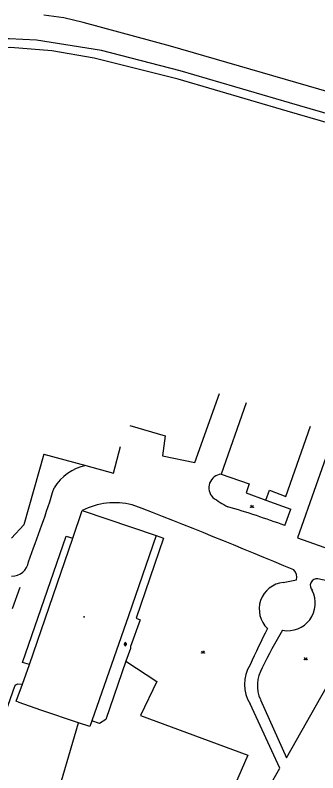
# Model space of a CAD drawing. Extents: x -599770 to -598493, y -1162076 to -1159209.
# Drawn here: x -599011.4 to -598962.8, y -1161157.2 to -1161035.8 of the extents above; entities that cross this region are included whole.
import ezdxf

# ---------------------------------------------------------------- set-up
doc = ezdxf.new("R2010")
doc.units = 0
doc.layers.add('Podklad', color=7, linetype='Continuous')

msp = doc.modelspace()

# ---------------------------------------------------------------- linework, layer by layer
at = {"layer": 'Podklad'}
for p, q in [((-598993.94, -1161136.57), (-598993.44, -1161136.57)), ((-598993.82, -1161136.44), (-598993.82, -1161136.69)), ((-598993.57, -1161136.44), (-598993.57, -1161136.69))]:
    msp.add_line(p, q, dxfattribs=at)
for points in [[(-598809.11, -1161077.74), (-598828.16, -1161076.21), (-598873.98, -1161069.4), (-598897.72, -1161065.62), (-598907.12, -1161063.61), (-598925.81, -1161058.35), (-598986.47, -1161040.8), (-599000.46, -1161036.99), (-599003.54, -1161036.28), (-599006.76, -1161035.83)], [(-598827.13, -1161082.94), (-598878.07, -1161074.97), (-598892.44, -1161071.61), (-598967.36, -1161049.88), (-598984.88, -1161044.77), (-598997.53, -1161041.5), (-599007.93, -1161039.85), (-599012.33, -1161039.64), (-599017.26, -1161039.64), (-599020.04, -1161039.82), (-599023.01, -1161040.02), (-599036.61, -1161041.54), (-599052.63, -1161043.88), (-599055.34, -1161044.28), (-599060.36, -1161045.02), (-599064.41, -1161045.61)], [(-598827.11, -1161084.3), (-598878.33, -1161076.3), (-598892.78, -1161072.92), (-598967.74, -1161051.18), (-598985.24, -1161046.07), (-598998.67, -1161042.74), (-599005.48, -1161041.56), (-599012.12, -1161040.99), (-599018.14, -1161041.05), (-599022.88, -1161041.4), (-599036.43, -1161042.88), (-599060.17, -1161046.36), (-599075.07, -1161048.51)], [(-598992.99, -1161101.57), (-598987.29, -1161103.22), (-598987.75, -1161106.4), (-598982.53, -1161107.45), (-598978.62, -1161096.43)], [(-598974.32, -1161097.92), (-598978.32, -1161109.33)], [(-598967.95, -1161112.92), (-598964.02, -1161101.63)], [(-598960.23, -1161102.86), (-598966.12, -1161119.52), (-598955.86, -1161123.18)], [(-598995.61, -1161109.17), (-598994.44, -1161104.93)], [(-599006.75, -1161106.11), (-599009.98, -1161117.44)], [(-599006.75, -1161106.11), (-599000.04, -1161107.95), (-598995.61, -1161109.17)], [(-598978.32, -1161109.33), (-598973.83, -1161110.89)], [(-598973.83, -1161110.89), (-598974.35, -1161112.34)], [(-598974.35, -1161112.34), (-598971.17, -1161113.49)], [(-598971.17, -1161113.49), (-598970.58, -1161111.9)], [(-598970.58, -1161111.9), (-598967.95, -1161112.92)], [(-598971.17, -1161113.49), (-598967.19, -1161114.93)], [(-598973.63, -1161114.32), (-598973.38, -1161114.69), (-598973.13, -1161114.32)], [(-599002.11, -1161119.59), (-599000.6, -1161115.17)], [(-599000.6, -1161115.17), (-598988.76, -1161119.17)], [(-598968.14, -1161117.57), (-598967.19, -1161114.93)], [(-599009.98, -1161117.44), (-599011.92, -1161119.6)], [(-599010.18, -1161139.52), (-599003.16, -1161119.29)], [(-599009.03, -1161139.82), (-599002.11, -1161119.59)], [(-599003.16, -1161119.29), (-599002.11, -1161119.59)], [(-598988.76, -1161119.17), (-598993.21, -1161132)], [(-598987.59, -1161119.6), (-598991.96, -1161132.39)], [(-598988.76, -1161119.17), (-598987.59, -1161119.6)], [(-598968.39, -1161126.67), (-598966.27, -1161126.27)], [(-598959.83, -1161126.72), (-598962.84, -1161126.08)], [(-599011.77, -1161130.83), (-599010.52, -1161127.41)], [(-598993.21, -1161132), (-598999.06, -1161148.83)], [(-598991.29, -1161132.66), (-598992.85, -1161136.96)], [(-598991.96, -1161132.39), (-598991.29, -1161132.66)], [(-598992.88, -1161137.28), (-598993.59, -1161139.3), (-598996.84, -1161148.61)], [(-598992.85, -1161136.96), (-598992.88, -1161137.28)], [(-598981.5, -1161137.64), (-598981.25, -1161138.01), (-598981, -1161137.64)], [(-598965.04, -1161138.71), (-598964.79, -1161139.09), (-598964.54, -1161138.71)], [(-599009.03, -1161139.82), (-599010.18, -1161139.52)], [(-599010.18, -1161142.95), (-599009.03, -1161139.82)], [(-598993.59, -1161139.3), (-598988.63, -1161142.54), (-598991.28, -1161147.96), (-598974.08, -1161154.31), (-598977.12, -1161161.33), (-598972.75, -1161163.05), (-598968.92, -1161156.43), (-598973.68, -1161146.11)], [(-598972.05, -1161145.45), (-598967.85, -1161154.74), (-598959.83, -1161140.61)], [(-599017.4, -1161160.19), (-599011.41, -1161143.29), (-599011.23, -1161143.06), (-599010.94, -1161142.92), (-599010.18, -1161142.95)], [(-599011.19, -1161145.71), (-599010.18, -1161142.95)], [(-599010.71, -1161145.9), (-599011.19, -1161145.71)], [(-599007.24, -1161147.14), (-599010.71, -1161145.9)], [(-598999.37, -1161149.75), (-599001.2, -1161149.14), (-599007.24, -1161147.14)], [(-598996.84, -1161148.61), (-598997.83, -1161149.25)], [(-599005.23, -1161162.85), (-599001.2, -1161149.14)], [(-598999.06, -1161148.83), (-598999.37, -1161149.75)], [(-598997.83, -1161149.25), (-598999.06, -1161148.83)]]:
    msp.add_lwpolyline(points, dxfattribs=at)
for centre, radius in [((-598973.61, -1161114.66), 0.025), ((-598973.16, -1161114.66), 0.025), ((-599000.3, -1161132.19), 0.045), ((-599000.3, -1161132.19), 0.0199), ((-598981.48, -1161137.98), 0.025), ((-598981.03, -1161137.98), 0.025), ((-598965.02, -1161139.06), 0.025), ((-598964.57, -1161139.06), 0.025)]:
    msp.add_circle(centre, radius, dxfattribs=at)
for centre, radius, start, end in [((-598998.5, -1161115.49), 7.7, 101.5426, 149.017), ((-598978.12, -1161111.52), 2.19, 95.2176, 225.087), ((-599179.25, -1161057.51), 182.33, 338.8298, 342.7671), ((-598969.35, -1161099.12), 17.35, 233.4925, 242.7568), ((-598995.34, -1161125.43), 11.53, 76.2605, 117.1425), ((-599319.45, -1161962.64), 909.19, 67.16924, 68.93109), ((-599016.41, -1161248.45), 139.5, 69.7551, 73.7135), ((-599011.8, -1161123.07), 2.59, 267.2357, 353.6165), ((-598968.01, -1161125.86), 1.78, 346.742, 41.5), ((-598967.94, -1161130.95), 4.3, 95.9844, 226.5429), ((-598962.95, -1161127.19), 1.11, 84.3344, 226.1914), ((-598967.67, -1161129.99), 4.42, 259.4132, 26.8759), ((-598886.45, -1161177.98), 95.19, 152.5264, 156.4094), ((-598920.87, -1161163.98), 56.08, 148.0994, 155.1066), ((-598993.69, -1161136.44), 0.125, 0, 180), ((-598993.69, -1161136.69), 0.125, 180, 0), ((-598968.93, -1161143), 5.68, 146.7966, 213.2034), ((-598967.06, -1161143.2), 5.47, 148.7783, 204.2376)]:
    msp.add_arc(centre, radius, start, end, dxfattribs=at)

doc.saveas('drawing.dxf')
